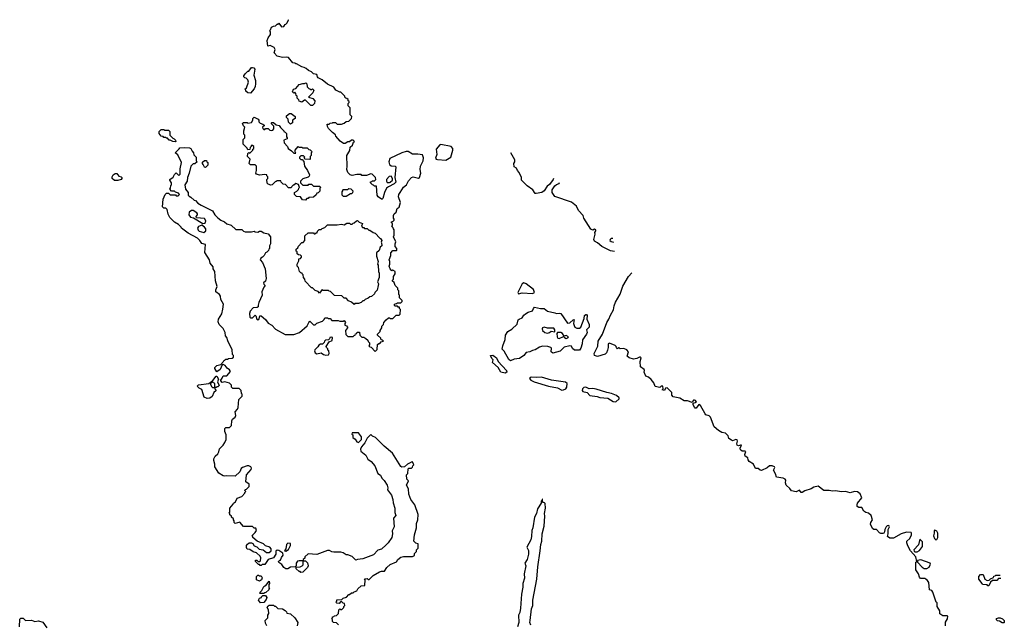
# Model space of a CAD drawing. Extents: x 1861455 to 2058065, y 200073 to 437907.
# Tile 574 of 574: x 2006833 to 2017970, y 418863 to 425701. Entities that reach past the tile are written whole.
import ezdxf

# ---------------------------------------------------------------- set-up
doc = ezdxf.new("R2010")
doc.units = 0

msp = doc.modelspace()

# ---------------------------------------------------------------- linework, layer by layer
at = {"layer": '0CON05XD'}
for points in [[(2008638, 424242), (2008645, 424250), (2008695, 424257), (2008755, 424252), (2008770, 424245), (2008783, 424213), (2008798, 424195), (2008803, 424173), (2008830, 424145), (2008830, 424105), (2008840, 424095), (2008815, 424070), (2008795, 424070), (2008770, 424045), (2008752, 423965), (2008733, 423917), (2008727, 423873), (2008700, 423835), (2008710, 423785), (2008740, 423745), (2008740, 423715), (2008750, 423705), (2008770, 423695), (2008805, 423660), (2008820, 423655), (2008850, 423625), (2008885, 423602), (2009015, 423538), (2009042, 423495), (2009075, 423462), (2009110, 423435), (2009150, 423415), (2009175, 423392), (2009227, 423377), (2009278, 423328), (2009345, 423328), (2009365, 423310), (2009385, 423302), (2009455, 423300), (2009485, 423308), (2009495, 423300), (2009525, 423298), (2009545, 423308), (2009565, 423308), (2009595, 423292), (2009645, 423280), (2009670, 423245), (2009670, 423165), (2009660, 423145), (2009660, 423115), (2009650, 423105), (2009648, 423092), (2009628, 423072), (2009612, 423065), (2009600, 423035), (2009580, 423015), (2009560, 423005), (2009552, 422985), (2009578, 422955), (2009608, 422885), (2009620, 422775), (2009612, 422745), (2009592, 422725), (2009595, 422710), (2009610, 422695), (2009594, 422676), (2009572, 422625), (2009576, 422584), (2009538, 422502), (2009532, 422472), (2009530, 422455), (2009520, 422445), (2009475, 422444), (2009439, 422405), (2009431, 422379), (2009436, 422335), (2009445, 422328), (2009465, 422329), (2009495, 422360), (2009503, 422353), (2009515, 422315), (2009525, 422308), (2009541, 422319), (2009550, 422350), (2009565, 422352), (2009615, 422310), (2009645, 422268), (2009686, 422246), (2009725, 422200), (2009835, 422140), (2009935, 422140), (2010000, 422165), (2010085, 422240), (2010102, 422278), (2010115, 422290), (2010155, 422250), (2010175, 422250), (2010195, 422270), (2010258, 422292), (2010278, 422312), (2010285, 422330), (2010315, 422330), (2010325, 422320), (2010345, 422320), (2010365, 422300), (2010435, 422300), (2010455, 422290), (2010495, 422290), (2010505, 422300), (2010520, 422275), (2010510, 422265), (2010510, 422245), (2010528, 422238), (2010540, 422225), (2010540, 422215), (2010520, 422185), (2010522, 422142), (2010545, 422120), (2010605, 422120), (2010615, 422130), (2010628, 422132), (2010632, 422148), (2010648, 422152), (2010652, 422168), (2010678, 422168), (2010682, 422132), (2010702, 422112), (2010725, 422110), (2010747, 422097), (2010770, 422075), (2010773, 422063), (2010790, 422045), (2010790, 422025), (2010782, 422012), (2010795, 422000), (2010808, 421998), (2010855, 421950), (2010877, 421973), (2010882, 422028), (2010895, 422040), (2010905, 422040), (2010922, 422058), (2010950, 422065), (2010938, 422078), (2010922, 422082), (2010918, 422098), (2010882, 422132), (2010880, 422145), (2010910, 422175), (2010910, 422185), (2010930, 422215), (2010930, 422235), (2010950, 422255), (2010952, 422278), (2010980, 422305), (2011005, 422330), (2011015, 422330), (2011025, 422320), (2011055, 422320), (2011092, 422358), (2011125, 422360), (2011138, 422372), (2011140, 422425), (2011130, 422435), (2011128, 422448), (2011115, 422450), (2011105, 422460), (2011075, 422460), (2011070, 422475), (2011082, 422488), (2011095, 422490), (2011105, 422500), (2011145, 422500), (2011160, 422515), (2011160, 422525), (2011130, 422555), (2011130, 422585), (2011120, 422595), (2011120, 422635), (2011110, 422645), (2011110, 422665), (2011080, 422695), (2011068, 422728), (2011050, 422745), (2011050, 422755), (2011060, 422765), (2011060, 422795), (2011080, 422825), (2011080, 422855), (2011055, 422868), (2011042, 422862), (2011023, 422883), (2011012, 422915), (2011020, 422935), (2011020, 422965), (2011012, 422985), (2011030, 423035), (2011030, 423065), (2011055, 423090), (2011095, 423090), (2011100, 423095), (2011100, 423115), (2011080, 423135), (2011080, 423165), (2011087, 423187), (2011062, 423245), (2011070, 423265), (2011070, 423325), (2011060, 423335), (2011058, 423348), (2011040, 423365), (2011050, 423375), (2011050, 423395), (2011040, 423405), (2011040, 423415), (2011058, 423422), (2011070, 423435), (2011070, 423445), (2011060, 423455), (2011060, 423485), (2011070, 423505), (2011090, 423525), (2011102, 423565), (2011125, 423580), (2011142, 423635), (2011119, 423699), (2011123, 423725), (2011135, 423748), (2011174, 423806), (2011207, 423835), (2011232, 423878), (2011265, 423917), (2011285, 423924), (2011343, 423907), (2011357, 423915), (2011369, 423965), (2011362, 424005), (2011366, 424045), (2011398, 424105), (2011400, 424140), (2011391, 424171), (2011335, 424179), (2011275, 424179), (2011229, 424209), (2011205, 424212), (2011155, 424196), (2011020, 424130), (2011010, 424095), (2011017, 424065), (2011035, 424049), (2011080, 424045), (2011086, 424036), (2011076, 423915), (2011088, 423865), (2011070, 423845), (2011005, 423812), (2010982, 423795), (2010959, 423745), (2010942, 423678), (2010935, 423670), (2010925, 423670), (2010887, 423697), (2010878, 423715), (2010868, 423818), (2010845, 423820), (2010835, 423830), (2010822, 423832), (2010800, 423855), (2010802, 423868), (2010815, 423870), (2010825, 423880), (2010845, 423880), (2010860, 423895), (2010858, 423918), (2010820, 423955), (2010805, 423958), (2010755, 423940), (2010705, 423940), (2010695, 423950), (2010645, 423950), (2010595, 423938), (2010570, 423945), (2010543, 423973), (2010532, 424005), (2010538, 424045), (2010534, 424166), (2010567, 424223), (2010572, 424258), (2010598, 424282), (2010610, 424315), (2010620, 424325), (2010605, 424340), (2010585, 424340), (2010565, 424320), (2010545, 424320), (2010515, 424300), (2010495, 424300), (2010457, 424327), (2010410, 424385), (2010405, 424400), (2010370, 424425), (2010325, 424470), (2010313, 424493), (2010312, 424518), (2010335, 424520), (2010345, 424530), (2010370, 424535), (2010375, 424540), (2010405, 424540), (2010425, 424520), (2010475, 424520), (2010505, 424530), (2010525, 424550), (2010558, 424552), (2010588, 424582), (2010590, 424605), (2010570, 424625), (2010570, 424705), (2010550, 424725), (2010550, 424755), (2010560, 424765), (2010560, 424775), (2010550, 424785), (2010548, 424798), (2010535, 424810), (2010522, 424812), (2010510, 424825), (2010510, 424835), (2010465, 424880), (2010455, 424880), (2010410, 424905), (2010386, 424936), (2010315, 424972), (2010255, 425020), (2010210, 425045), (2010200, 425055), (2010195, 425080), (2010155, 425090), (2010135, 425110), (2010100, 425125), (2010075, 425150), (2010052, 425162), (2010025, 425168), (2009965, 425200), (2009955, 425200), (2009945, 425210), (2009923, 425213), (2009872, 425272), (2009855, 425278), (2009805, 425272), (2009745, 425290), (2009710, 425325), (2009722, 425365), (2009712, 425385), (2009665, 425410), (2009640, 425400), (2009632, 425465), (2009643, 425497), (2009670, 425535), (2009670, 425565), (2009660, 425575), (2009670, 425585), (2009680, 425615), (2009703, 425627), (2009725, 425630), (2009745, 425650), (2009755, 425650), (2009765, 425660), (2009795, 425620), (2009820, 425625), (2009830, 425635), (2009832, 425648), (2009845, 425650), (2009860, 425665), (2009875, 425700), (2009877, 425701)], [(2009445, 424870), (2009412, 424872), (2009392, 424892), (2009390, 424905), (2009380, 424915), (2009398, 424932), (2009422, 424995), (2009415, 425020), (2009395, 425040), (2009380, 425045), (2009370, 425055), (2009370, 425065), (2009385, 425090), (2009415, 425120), (2009425, 425120), (2009455, 425160), (2009465, 425160), (2009480, 425155), (2009492, 425142), (2009480, 425075), (2009502, 425015), (2009502, 424975), (2009498, 424945), (2009485, 424920), (2009445, 424870)], [(2010145, 424730), (2010125, 424730), (2010065, 424790), (2010055, 424790), (2010025, 424770), (2009995, 424780), (2009990, 424795), (2009973, 424813), (2009970, 424835), (2009960, 424845), (2009958, 424868), (2009945, 424880), (2009935, 424870), (2009920, 424885), (2009930, 424915), (2009958, 424922), (2009993, 424967), (2010035, 424980), (2010055, 424980), (2010068, 424988), (2010080, 424975), (2010083, 424943), (2010102, 424922), (2010115, 424920), (2010125, 424910), (2010135, 424910), (2010145, 424920), (2010160, 424905), (2010150, 424875), (2010100, 424825), (2010148, 424808), (2010173, 424785), (2010168, 424752), (2010145, 424730)], [(2010065, 423660), (2010032, 423662), (2010008, 423698), (2009965, 423700), (2009940, 423725), (2009940, 423745), (2009968, 423762), (2009988, 423782), (2009990, 423795), (2010000, 423805), (2009988, 423838), (2009955, 423850), (2009935, 423830), (2009925, 423830), (2009910, 423815), (2009905, 423800), (2009875, 423800), (2009838, 423838), (2009812, 423842), (2009792, 423862), (2009788, 423878), (2009745, 423880), (2009735, 423870), (2009722, 423868), (2009688, 423832), (2009675, 423830), (2009642, 423842), (2009633, 423853), (2009630, 423895), (2009640, 423905), (2009640, 423925), (2009630, 423935), (2009628, 423948), (2009605, 423952), (2009545, 423942), (2009510, 423955), (2009503, 423965), (2009510, 423995), (2009510, 424045), (2009495, 424060), (2009445, 424060), (2009430, 424075), (2009440, 424125), (2009410, 424155), (2009412, 424188), (2009425, 424200), (2009438, 424192), (2009470, 424225), (2009470, 424235), (2009480, 424245), (2009480, 424265), (2009465, 424280), (2009452, 424278), (2009450, 424265), (2009440, 424255), (2009438, 424232), (2009415, 424230), (2009408, 424248), (2009360, 424295), (2009360, 424345), (2009380, 424365), (2009380, 424395), (2009370, 424405), (2009370, 424445), (2009380, 424485), (2009365, 424500), (2009353, 424527), (2009365, 424540), (2009405, 424540), (2009415, 424530), (2009455, 424540), (2009470, 424565), (2009470, 424585), (2009485, 424598), (2009530, 424575), (2009540, 424565), (2009540, 424545), (2009555, 424530), (2009585, 424520), (2009598, 424508), (2009598, 424502), (2009580, 424485), (2009582, 424472), (2009595, 424460), (2009605, 424460), (2009615, 424470), (2009645, 424470), (2009663, 424453), (2009685, 424448), (2009698, 424452), (2009708, 424465), (2009708, 424498), (2009682, 424522), (2009680, 424535), (2009685, 424540), (2009705, 424540), (2009733, 424513), (2009770, 424505), (2009782, 424482), (2009820, 424445), (2009820, 424435), (2009835, 424430), (2009850, 424415), (2009850, 424375), (2009860, 424365), (2009860, 424355), (2009822, 424338), (2009825, 424310), (2009862, 424265), (2009870, 424245), (2009908, 424218), (2009935, 424190), (2009958, 424192), (2009950, 424205), (2009950, 424225), (2009982, 424268), (2009995, 424260), (2010025, 424260), (2010035, 424250), (2010085, 424250), (2010102, 424232), (2010118, 424228), (2010140, 424205), (2010130, 424195), (2010130, 424165), (2010120, 424155), (2010120, 424125), (2010115, 424120), (2010062, 424122), (2010050, 424135), (2010060, 424145), (2010045, 424160), (2010015, 424160), (2010000, 424145), (2010000, 424135), (2010015, 424120), (2010028, 424118), (2010048, 424098), (2010053, 424043), (2010090, 423995), (2010110, 423945), (2010108, 423932), (2010095, 423920), (2010035, 423900), (2010010, 423875), (2010010, 423855), (2010035, 423830), (2010095, 423830), (2010105, 423840), (2010135, 423840), (2010155, 423820), (2010225, 423820), (2010240, 423805), (2010230, 423795), (2010228, 423762), (2010208, 423742), (2010195, 423740), (2010188, 423722), (2010158, 423692), (2010105, 423690), (2010095, 423680), (2010082, 423678), (2010065, 423660)], [(2009895, 424520), (2009873, 424543), (2009870, 424575), (2009850, 424595), (2009850, 424615), (2009885, 424640), (2009905, 424640), (2009950, 424605), (2009948, 424582), (2009920, 424565), (2009920, 424535), (2009895, 424520)], [(2008595, 424320), (2008565, 424322), (2008535, 424340), (2008525, 424340), (2008505, 424360), (2008495, 424360), (2008485, 424370), (2008465, 424370), (2008455, 424380), (2008432, 424382), (2008410, 424415), (2008412, 424438), (2008435, 424460), (2008465, 424460), (2008475, 424450), (2008515, 424450), (2008530, 424435), (2008530, 424395), (2008565, 424360), (2008580, 424355), (2008595, 424340), (2008600, 424325), (2008595, 424320)], [(2010438, 418858), (2010415, 418880), (2010382, 418882), (2010370, 418895), (2010370, 418915), (2010362, 418928), (2010370, 418935), (2010372, 418948), (2010385, 418950), (2010395, 418960), (2010418, 418962), (2010440, 418985), (2010442, 419028), (2010455, 419040), (2010465, 419030), (2010478, 419032), (2010498, 419052), (2010500, 419065), (2010510, 419075), (2010508, 419098), (2010492, 419102), (2010475, 419120), (2010462, 419118), (2010445, 419100), (2010422, 419102), (2010410, 419115), (2010420, 419125), (2010420, 419140), (2010478, 419142), (2010492, 419158), (2010528, 419172), (2010555, 419200), (2010565, 419200), (2010585, 419220), (2010605, 419220), (2010615, 419230), (2010645, 419240), (2010658, 419265), (2010695, 419300), (2010738, 419302), (2010740, 419365), (2010732, 419378), (2010765, 419380), (2010775, 419370), (2010785, 419370), (2010832, 419415), (2010902, 419458), (2010925, 419466), (2010960, 419465), (2010985, 419507), (2011025, 419539), (2011095, 419568), (2011112, 419595), (2011145, 419623), (2011175, 419632), (2011275, 419632), (2011298, 419642), (2011300, 419665), (2011320, 419685), (2011320, 419705), (2011340, 419725), (2011340, 419775), (2011315, 419780), (2011292, 419805), (2011298, 419875), (2011322, 419955), (2011323, 420005), (2011337, 420045), (2011340, 420105), (2011303, 420215), (2011256, 420275), (2011236, 420335), (2011230, 420395), (2011210, 420435), (2011230, 420485), (2011213, 420503), (2011210, 420555), (2011222, 420568), (2011228, 420622), (2011235, 420630), (2011265, 420630), (2011278, 420642), (2011280, 420655), (2011290, 420665), (2011280, 420695), (2011275, 420700), (2011262, 420698), (2011258, 420692), (2011220, 420675), (2011186, 420644), (2011155, 420642), (2011145, 420648), (2011049, 420799), (2010955, 420878), (2010857, 420977), (2010825, 420990), (2010805, 421010), (2010765, 420968), (2010736, 420915), (2010699, 420871), (2010687, 420845), (2010691, 420821), (2010748, 420778), (2010771, 420731), (2010807, 420705), (2010850, 420655), (2010885, 420570), (2010915, 420550), (2010928, 420515), (2010955, 420488), (2010990, 420435), (2010997, 420405), (2010993, 420383), (2011037, 420325), (2011052, 420275), (2011057, 420237), (2011077, 420175), (2011077, 420127), (2011087, 420095), (2011062, 420065), (2011068, 419965), (2011048, 419922), (2011050, 419885), (2011042, 419845), (2011002, 419785), (2010977, 419763), (2010926, 419714), (2010885, 419700), (2010835, 419648), (2010716, 419604), (2010655, 419598), (2010635, 419590), (2010595, 419632), (2010545, 419648), (2010525, 419648), (2010493, 419673), (2010465, 419681), (2010385, 419680), (2010365, 419682), (2010337, 419697), (2010315, 419698), (2010196, 419654), (2010095, 419660), (2010060, 419625), (2010058, 419612), (2010040, 419595), (2010040, 419580), (2009995, 419582), (2009974, 419576), (2009960, 419555), (2009960, 419525), (2009948, 419512), (2009895, 419510), (2009865, 419492), (2009845, 419492), (2009820, 419505), (2009798, 419538), (2009763, 419563), (2009760, 419575), (2009775, 419590), (2009785, 419590), (2009793, 419617), (2009812, 419645), (2009808, 419668), (2009765, 419697), (2009745, 419701), (2009729, 419691), (2009729, 419655), (2009705, 419616), (2009642, 419595), (2009605, 419540), (2009575, 419540), (2009565, 419530), (2009555, 419530), (2009545, 419540), (2009535, 419540), (2009500, 419575), (2009502, 419588), (2009515, 419590), (2009532, 419572), (2009548, 419572), (2009557, 419583), (2009561, 419615), (2009553, 419635), (2009511, 419671), (2009475, 419683), (2009435, 419708), (2009405, 419713), (2009398, 419732), (2009397, 419755), (2009409, 419771), (2009427, 419783), (2009455, 419784), (2009469, 419779), (2009485, 419750), (2009515, 419739), (2009543, 419713), (2009586, 419706), (2009625, 419676), (2009655, 419674), (2009676, 419695), (2009676, 419716), (2009664, 419734), (2009615, 419749), (2009592, 419772), (2009520, 419805), (2009470, 419845), (2009470, 419855), (2009460, 419865), (2009495, 419900), (2009510, 419925), (2009505, 419950), (2009485, 419950), (2009465, 419970), (2009365, 419970), (2009325, 420020), (2009272, 420002), (2009260, 420015), (2009260, 420035), (2009250, 420045), (2009250, 420055), (2009230, 420075), (2009230, 420085), (2009212, 420102), (2009210, 420115), (2009200, 420125), (2009210, 420135), (2009210, 420175), (2009247, 420223), (2009250, 420235), (2009275, 420250), (2009292, 420288), (2009345, 420310), (2009380, 420345), (2009380, 420355), (2009390, 420365), (2009380, 420375), (2009382, 420388), (2009398, 420392), (2009427, 420423), (2009428, 420448), (2009390, 420475), (2009398, 420555), (2009452, 420615), (2009455, 420630), (2009448, 420645), (2009424, 420656), (2009405, 420657), (2009353, 420637), (2009338, 420625), (2009324, 420586), (2009272, 420538), (2009175, 420542), (2009155, 420538), (2009135, 420542), (2009084, 420574), (2009042, 420645), (2009042, 420675), (2009028, 420715), (2009028, 420735), (2009044, 420766), (2009075, 420790), (2009087, 420813), (2009093, 420847), (2009135, 420890), (2009155, 420920), (2009167, 420953), (2009168, 421005), (2009152, 421045), (2009153, 421077), (2009165, 421088), (2009205, 421089), (2009228, 421112), (2009232, 421165), (2009240, 421185), (2009270, 421205), (2009277, 421223), (2009270, 421265), (2009298, 421295), (2009306, 421314), (2009313, 421407), (2009350, 421445), (2009350, 421465), (2009343, 421473), (2009337, 421507), (2009315, 421530), (2009245, 421530), (2009230, 421545), (2009228, 421568), (2009205, 421590), (2009155, 421607), (2009125, 421598), (2009108, 421615), (2009107, 421625), (2009123, 421647), (2009133, 421675), (2009178, 421672), (2009216, 421724), (2009205, 421743), (2009180, 421760), (2009159, 421789), (2009135, 421800), (2009122, 421798), (2009102, 421745), (2009065, 421720), (2009040, 421755), (2009042, 421768), (2009065, 421790), (2009108, 421802), (2009140, 421835), (2009145, 421850), (2009155, 421850), (2009165, 421860), (2009185, 421860), (2009195, 421870), (2009237, 421873), (2009250, 421885), (2009250, 421905), (2009240, 421915), (2009237, 421967), (2009188, 422068), (2009178, 422105), (2009162, 422125), (2009158, 422165), (2009135, 422210), (2009090, 422255), (2009080, 422285), (2009082, 422315), (2009120, 422375), (2009131, 422429), (2009138, 422485), (2009108, 422535), (2009103, 422575), (2009093, 422593), (2009053, 422625), (2009053, 422645), (2009067, 422685), (2009048, 422748), (2009040, 422855), (2009023, 422883), (2009020, 422905), (2008988, 422948), (2008980, 422985), (2008928, 423068), (2008935, 423160), (2008895, 423170), (2008872, 423205), (2008845, 423232), (2008740, 423285), (2008663, 423343), (2008660, 423355), (2008630, 423385), (2008585, 423412), (2008532, 423465), (2008513, 423503), (2008500, 423555), (2008485, 423568), (2008465, 423570), (2008450, 423585), (2008458, 423672), (2008480, 423725), (2008492, 423738), (2008515, 423740), (2008535, 423720), (2008595, 423720), (2008605, 423710), (2008625, 423710), (2008640, 423725), (2008628, 423738), (2008595, 423750), (2008585, 423760), (2008552, 423762), (2008530, 423785), (2008540, 423795), (2008543, 423827), (2008550, 423835), (2008550, 423855), (2008530, 423885), (2008530, 423895), (2008569, 423921), (2008585, 423950), (2008605, 423970), (2008635, 423940), (2008650, 423955), (2008648, 424015), (2008664, 424085), (2008623, 424173), (2008590, 424195), (2008638, 424242)], [(2011655, 424114), (2011708, 424145), (2011734, 424226), (2011734, 424245), (2011715, 424266), (2011595, 424290), (2011584, 424286), (2011544, 424236), (2011551, 424175), (2011536, 424135), (2011543, 424125), (2011560, 424120), (2011655, 424114)], [(2008935, 424030), (2008922, 424032), (2008910, 424065), (2008900, 424075), (2008902, 424088), (2008925, 424110), (2008948, 424108), (2008950, 424095), (2008960, 424085), (2008960, 424055), (2008935, 424030)], [(2012871, 423904), (2012867, 423893), (2012825, 423839), (2012800, 423820), (2012764, 423765), (2012738, 423745), (2012675, 423734), (2012663, 423735), (2012638, 423778), (2012575, 423821), (2012511, 423885), (2012508, 423918), (2012483, 423973), (2012464, 423995), (2012452, 424022), (2012426, 424036), (2012423, 424075), (2012432, 424095), (2012432, 424115), (2012390, 424195)], [(2007905, 423881), (2007881, 423905), (2007881, 423925), (2007890, 423945), (2007915, 423962), (2007932, 423962), (2007955, 423932), (2007980, 423925), (2007988, 423915), (2007990, 423905), (2007982, 423895), (2007945, 423884), (2007905, 423881)], [(2011015, 423858), (2011025, 423862), (2011050, 423885), (2011050, 423905), (2011035, 423930), (2011013, 423927), (2010982, 423895), (2010982, 423875), (2010991, 423861), (2011015, 423858)], [(2010495, 423700), (2010480, 423715), (2010480, 423755), (2010490, 423765), (2010490, 423775), (2010495, 423780), (2010545, 423780), (2010555, 423790), (2010578, 423788), (2010600, 423765), (2010598, 423742), (2010588, 423732), (2010575, 423730), (2010525, 423702), (2010495, 423700)], [(2013561, 423080), (2013515, 423087), (2013416, 423136), (2013367, 423177), (2013334, 423195), (2013328, 423215), (2013341, 423275), (2013337, 423295), (2013351, 423315), (2013351, 423325), (2013335, 423331), (2013315, 423320), (2013295, 423331), (2013214, 423455), (2013205, 423488), (2013154, 423544), (2013132, 423592), (2013075, 423636), (2012885, 423701), (2012856, 423745), (2012855, 423776), (2012885, 423821), (2012905, 423839), (2012935, 423848), (2012939, 423860)], [(2008905, 423397), (2008925, 423399), (2008935, 423408), (2008940, 423425), (2008925, 423453), (2008832, 423462), (2008830, 423475), (2008843, 423495), (2008843, 423505), (2008838, 423515), (2008795, 423542), (2008775, 423542), (2008750, 423525), (2008748, 423495), (2008765, 423468), (2008801, 423461), (2008905, 423397)], [(2010615, 422480), (2010588, 422508), (2010552, 422522), (2010525, 422550), (2010502, 422552), (2010478, 422578), (2010395, 422580), (2010348, 422628), (2010335, 422630), (2010325, 422640), (2010265, 422640), (2010255, 422650), (2010225, 422610), (2010208, 422628), (2010175, 422640), (2010145, 422670), (2010135, 422670), (2010063, 422743), (2010057, 422767), (2010042, 422785), (2010040, 422815), (2010030, 422825), (2010030, 422835), (2010015, 422840), (2010000, 422855), (2009987, 422897), (2009970, 422915), (2009970, 422935), (2009990, 422975), (2009990, 422995), (2010008, 423002), (2010020, 423015), (2010020, 423025), (2010008, 423038), (2009985, 423040), (2009972, 423052), (2009970, 423075), (2009960, 423085), (2009960, 423105), (2009978, 423122), (2009985, 423140), (2010025, 423180), (2010038, 423182), (2010058, 423202), (2010060, 423255), (2010095, 423290), (2010155, 423290), (2010165, 423280), (2010175, 423280), (2010185, 423290), (2010198, 423292), (2010202, 423308), (2010222, 423328), (2010245, 423330), (2010255, 423340), (2010285, 423350), (2010315, 423380), (2010425, 423380), (2010475, 423390), (2010505, 423380), (2010535, 423400), (2010565, 423400), (2010575, 423390), (2010595, 423390), (2010605, 423400), (2010618, 423402), (2010642, 423428), (2010655, 423430), (2010672, 423412), (2010710, 423395), (2010700, 423365), (2010712, 423352), (2010725, 423350), (2010735, 423340), (2010765, 423340), (2010782, 423322), (2010795, 423320), (2010833, 423293), (2010855, 423288), (2010905, 423230), (2010916, 423226), (2010928, 423205), (2010920, 423185), (2010927, 423177), (2010930, 423145), (2010912, 423128), (2010898, 423092), (2010870, 423065), (2010870, 423025), (2010888, 422965), (2010882, 422935), (2010888, 422925), (2010890, 422855), (2010898, 422835), (2010898, 422785), (2010880, 422735), (2010890, 422715), (2010888, 422695), (2010877, 422643), (2010850, 422615), (2010845, 422600), (2010812, 422572), (2010792, 422568), (2010775, 422550), (2010742, 422538), (2010725, 422520), (2010715, 422520), (2010697, 422503), (2010665, 422490), (2010625, 422490), (2010615, 422480)], [(2008915, 423294), (2008940, 423315), (2008937, 423335), (2008923, 423355), (2008895, 423378), (2008856, 423364), (2008846, 423345), (2008852, 423322), (2008865, 423311), (2008915, 423294)], [(2013544, 423225), (2013525, 423226), (2013511, 423215), (2013509, 423205), (2013523, 423193), (2013548, 423184)], [(2017303, 418845), (2017304, 418886), (2017326, 418925), (2017330, 418955), (2017325, 418960), (2017275, 418960), (2017242, 418982), (2017240, 419015), (2017210, 419065), (2017210, 419105), (2017200, 419115), (2017162, 419225), (2017150, 419245), (2017123, 419253), (2017118, 419335), (2017095, 419370), (2017085, 419370), (2017075, 419380), (2017023, 419383), (2017010, 419395), (2017000, 419435), (2016968, 419478), (2016968, 419545), (2016970, 419565), (2016980, 419575), (2016970, 419625), (2016910, 419695), (2016880, 419750), (2016867, 419785), (2016868, 419802), (2016902, 419835), (2016922, 419875), (2016922, 419895), (2016915, 419902), (2016864, 419906), (2016805, 419888), (2016715, 419838), (2016675, 419838), (2016650, 419855), (2016658, 419885), (2016656, 419935), (2016672, 419965), (2016665, 419980), (2016645, 419978), (2016632, 419965), (2016617, 419935), (2016615, 419910), (2016606, 419894), (2016595, 419890), (2016575, 419889), (2016558, 419898), (2016525, 419937), (2016495, 419937), (2016478, 419945), (2016458, 419995), (2016460, 420015), (2016480, 420045), (2016463, 420095), (2016435, 420122), (2016405, 420129), (2016382, 420142), (2016360, 420185), (2016325, 420183), (2016307, 420197), (2016304, 420215), (2016311, 420235), (2016360, 420295), (2016338, 420338), (2016310, 420360), (2016275, 420366), (2016225, 420350), (2016175, 420364), (2016125, 420363), (2016065, 420374), (2016025, 420369), (2015988, 420378), (2015927, 420377), (2015865, 420424), (2015815, 420415), (2015785, 420397), (2015715, 420373), (2015685, 420354), (2015672, 420355), (2015655, 420380), (2015615, 420361), (2015562, 420372), (2015545, 420401), (2015504, 420435), (2015494, 420465), (2015498, 420495), (2015491, 420505), (2015468, 420515), (2015395, 420526), (2015383, 420565), (2015360, 420605), (2015374, 420635), (2015370, 420645), (2015345, 420657), (2015315, 420657), (2015288, 420632), (2015224, 420604), (2015208, 420608), (2015185, 420626), (2015155, 420627), (2015133, 420673), (2015086, 420706), (2015074, 420724), (2015070, 420745), (2015039, 420765), (2015036, 420785), (2015045, 420818), (2015035, 420823), (2015005, 420823), (2014986, 420836), (2014983, 420855), (2014998, 420888), (2014985, 420890), (2014965, 420880), (2014948, 420888), (2014944, 420904), (2014954, 420935), (2014949, 420949), (2014935, 420955), (2014895, 420940), (2014885, 420944), (2014853, 420963), (2014846, 420995), (2014815, 421024), (2014775, 421033), (2014739, 421055), (2014688, 421095), (2014647, 421207), (2014632, 421222), (2014595, 421234), (2014585, 421244), (2014535, 421336), (2014515, 421350), (2014485, 421308), (2014475, 421308), (2014465, 421318), (2014450, 421345), (2014450, 421365), (2014490, 421375), (2014478, 421395), (2014465, 421400), (2014455, 421397), (2014438, 421372), (2014385, 421390), (2014350, 421390), (2014300, 421420), (2014224, 421435), (2014208, 421455), (2014209, 421485), (2014155, 421538), (2014138, 421535), (2014125, 421508), (2014100, 421515), (2014112, 421528), (2014107, 421557), (2014090, 421555), (2014075, 421542), (2014022, 421552), (2014006, 421595), (2013975, 421633), (2013945, 421658), (2013915, 421670), (2013898, 421715), (2013902, 421735), (2013897, 421745), (2013854, 421774), (2013851, 421835), (2013864, 421875), (2013855, 421884), (2013845, 421883), (2013815, 421868), (2013775, 421862), (2013727, 421877), (2013706, 421896), (2013718, 421945), (2013702, 421968), (2013665, 421982), (2013625, 421980), (2013615, 421990), (2013605, 421990), (2013595, 421980), (2013582, 421992), (2013580, 422005), (2013570, 422015), (2013505, 422041), (2013490, 422035), (2013490, 421995), (2013482, 421965), (2013472, 421935), (2013455, 421918), (2013368, 421892), (2013335, 421902), (2013332, 421925), (2013371, 422009), (2013377, 422065), (2013425, 422145), (2013475, 422275), (2013498, 422315), (2013515, 422360), (2013551, 422419), (2013558, 422465), (2013573, 422505), (2013624, 422596), (2013655, 422688), (2013718, 422795), (2013756, 422840)], [(2012475, 422601), (2012515, 422611), (2012635, 422605), (2012658, 422615), (2012645, 422651), (2012562, 422715), (2012535, 422725), (2012515, 422712), (2012469, 422615), (2012475, 422601)], [(2012385, 421844), (2012365, 421857), (2012314, 421954), (2012291, 421975), (2012298, 422012), (2012326, 422084), (2012329, 422135), (2012356, 422175), (2012400, 422200), (2012461, 422259), (2012473, 422305), (2012482, 422315), (2012515, 422331), (2012535, 422361), (2012555, 422376), (2012585, 422392), (2012633, 422407), (2012644, 422436), (2012655, 422448), (2012723, 422433), (2012765, 422434), (2012805, 422404), (2012887, 422387), (2012905, 422377), (2012935, 422382), (2012955, 422377), (2013028, 422268), (2013055, 422271), (2013095, 422308), (2013105, 422310), (2013099, 422265), (2013103, 422243), (2013114, 422224), (2013135, 422213), (2013165, 422214), (2013181, 422225), (2013217, 422323), (2013221, 422355), (2013235, 422367), (2013245, 422367), (2013250, 422355), (2013249, 422315), (2013273, 422253), (2013273, 422225), (2013246, 422194), (2013250, 422165), (2013245, 422144), (2013200, 422080), (2013194, 422035), (2013180, 421985), (2013165, 421965), (2013110, 421965), (2013085, 421983), (2013075, 422007), (2013055, 422014), (2012993, 421997), (2012947, 421953), (2012865, 421930), (2012843, 421943), (2012847, 421985), (2012842, 421995), (2012806, 422004), (2012745, 422007), (2012714, 421996), (2012665, 421966), (2012635, 421961), (2012605, 421944), (2012561, 421939), (2012535, 421902), (2012485, 421868), (2012425, 421861), (2012385, 421844)], [(2012805, 422156), (2012825, 422164), (2012845, 422178), (2012888, 422172), (2012888, 422195), (2012875, 422212), (2012805, 422213), (2012765, 422222), (2012748, 422215), (2012743, 422205), (2012748, 422185), (2012772, 422162), (2012805, 422156)], [(2010295, 421908), (2010325, 421912), (2010332, 421925), (2010330, 421955), (2010320, 421965), (2010318, 421978), (2010302, 421992), (2010300, 422005), (2010332, 422058), (2010368, 422072), (2010370, 422105), (2010365, 422110), (2010342, 422108), (2010338, 422092), (2010325, 422080), (2010292, 422078), (2010280, 422065), (2010278, 422052), (2010258, 422032), (2010235, 422030), (2010215, 422020), (2010205, 422000), (2010172, 421968), (2010169, 421955), (2010175, 421934), (2010193, 421923), (2010243, 421933), (2010270, 421915), (2010295, 421908)], [(2012935, 422094), (2012985, 422120), (2012996, 422105), (2013015, 422096), (2013035, 422102), (2013040, 422115), (2013015, 422128), (2012992, 422122), (2012973, 422153), (2012955, 422162), (2012918, 422162), (2012908, 422152), (2012912, 422115), (2012920, 422100), (2012935, 422094)], [(2012325, 421703), (2012277, 421715), (2012246, 421766), (2012180, 421825), (2012190, 421855), (2012175, 421870), (2012160, 421905), (2012185, 421908), (2012225, 421878), (2012244, 421834), (2012339, 421735), (2012342, 421715), (2012325, 421703)], [(2008955, 421418), (2008921, 421431), (2008895, 421520), (2008863, 421533), (2008840, 421555), (2008855, 421570), (2008972, 421588), (2009019, 421621), (2009055, 421670), (2009065, 421668), (2009083, 421635), (2009072, 421605), (2009090, 421565), (2009075, 421550), (2009065, 421550), (2009055, 421540), (2009040, 421540), (2009040, 421585), (2009015, 421600), (2008992, 421588), (2008990, 421575), (2009005, 421550), (2009015, 421540), (2009040, 421540), (2009040, 421525), (2009050, 421515), (2009050, 421505), (2009030, 421485), (2009009, 421441), (2008985, 421420), (2008955, 421418)], [(2012965, 421513), (2012985, 421514), (2013012, 421525), (2013022, 421545), (2013025, 421585), (2013005, 421603), (2012850, 421625), (2012735, 421660), (2012684, 421654), (2012622, 421658), (2012608, 421655), (2012601, 421645), (2012616, 421625), (2012654, 421605), (2012815, 421555), (2012915, 421536), (2012965, 421513)], [(2013575, 421380), (2013613, 421415), (2013614, 421425), (2013585, 421450), (2013527, 421475), (2013475, 421484), (2013355, 421524), (2013315, 421531), (2013275, 421526), (2013235, 421545), (2013215, 421541), (2013199, 421525), (2013196, 421506), (2013203, 421495), (2013253, 421483), (2013281, 421451), (2013365, 421440), (2013395, 421428), (2013485, 421420), (2013545, 421382), (2013575, 421380)], [(2010665, 420918), (2010700, 420955), (2010700, 420985), (2010665, 421030), (2010592, 421028), (2010590, 421015), (2010600, 421005), (2010602, 420975), (2010626, 420956), (2010647, 420927), (2010665, 420918)], [(2012616, 418855), (2012605, 418885), (2012607, 418905), (2012623, 419037), (2012637, 419075), (2012638, 419135), (2012681, 419375), (2012693, 419515), (2012722, 419695), (2012726, 419765), (2012738, 419805), (2012744, 419885), (2012766, 419975), (2012774, 420085), (2012770, 420115), (2012780, 420175), (2012778, 420228), (2012768, 420238), (2012752, 420242), (2012748, 420278), (2012742, 420278), (2012740, 420265), (2012730, 420255), (2012730, 420235), (2012690, 420170), (2012680, 420115), (2012656, 420075), (2012639, 419955), (2012626, 419924), (2012623, 419857), (2012613, 419817), (2012568, 419735), (2012589, 419699), (2012589, 419655), (2012572, 419595), (2012547, 419555), (2012559, 419525), (2012541, 419435), (2012543, 419385), (2012525, 419325), (2012525, 419285), (2012508, 419205), (2012497, 419045), (2012489, 418995), (2012477, 418965), (2012478, 418882), (2012462, 418835)], [(2017195, 419820), (2017205, 419821), (2017220, 419845), (2017220, 419895), (2017206, 419915), (2017185, 419928), (2017175, 419926), (2017178, 419895), (2017168, 419865), (2017182, 419832), (2017195, 419820)], [(2009845, 419690), (2009875, 419710), (2009898, 419755), (2009898, 419778), (2009865, 419780), (2009850, 419765), (2009842, 419718), (2009830, 419695), (2009845, 419690)], [(2016962, 419682), (2016985, 419684), (2017011, 419699), (2017044, 419745), (2017046, 419795), (2017015, 419826), (2016998, 419762), (2016948, 419705), (2016951, 419691), (2016962, 419682)], [(2010015, 419450), (2010005, 419460), (2009995, 419460), (2009962, 419492), (2009960, 419505), (2009965, 419510), (2010007, 419513), (2010030, 419525), (2010040, 419535), (2010040, 419580), (2010065, 419580), (2010088, 419558), (2010098, 419525), (2010090, 419505), (2010035, 419452), (2010015, 419450)], [(2017095, 419493), (2017121, 419509), (2017136, 419545), (2017132, 419555), (2017025, 419593), (2016990, 419585), (2016990, 419565), (2017040, 419510), (2017065, 419496), (2017095, 419493)], [(2009545, 419353), (2009510, 419365), (2009510, 419405), (2009525, 419420), (2009535, 419420), (2009545, 419410), (2009565, 419410), (2009577, 419387), (2009568, 419365), (2009545, 419353)], [(2017929, 419380), (2017905, 419380), (2017885, 419360), (2017835, 419360), (2017812, 419338), (2017795, 419300), (2017785, 419300), (2017775, 419310), (2017722, 419312), (2017720, 419325), (2017683, 419375), (2017680, 419405), (2017700, 419425), (2017730, 419425), (2017750, 419375), (2017775, 419360), (2017798, 419362), (2017812, 419378), (2017848, 419392), (2017852, 419408), (2017865, 419410), (2017875, 419420), (2017923, 419420)], [(2009595, 419210), (2009555, 419210), (2009550, 419215), (2009552, 419225), (2009573, 419247), (2009595, 419290), (2009605, 419300), (2009618, 419302), (2009655, 419350), (2009660, 419325), (2009650, 419315), (2009650, 419285), (2009660, 419275), (2009650, 419265), (2009650, 419255), (2009618, 419222), (2009605, 419220), (2009595, 419210)], [(2009558, 419108), (2009533, 419137), (2009545, 419160), (2009570, 419165), (2009570, 419175), (2009582, 419188), (2009615, 419190), (2009628, 419165), (2009622, 419145), (2009595, 419110), (2009558, 419108)], [(2009628, 418845), (2009612, 418875), (2009610, 418905), (2009640, 418935), (2009640, 418965), (2009650, 418985), (2009647, 419027), (2009632, 419055), (2009642, 419068), (2009655, 419080), (2009705, 419080), (2009715, 419070), (2009725, 419070), (2009752, 419042)], [(2009752, 419042), (2009807, 419037), (2009835, 419020), (2009850, 419005), (2009855, 418990), (2009895, 418980), (2009946, 418936), (2009978, 418885), (2009970, 418845)], [(2006833, 418835), (2006835, 418920), (2006848, 418932), (2006872, 418932), (2006898, 418908), (2006965, 418912), (2007005, 418894), (2007045, 418902), (2007096, 418886), (2007140, 418825)], [(2017965, 418880), (2017945, 418880), (2017915, 418900), (2017892, 418902), (2017880, 418915), (2017882, 418928), (2017905, 418938), (2017925, 418938), (2017950, 418925), (2017968, 418905), (2017970, 418885), (2017965, 418880)]]:
    msp.add_lwpolyline(points, dxfattribs=at)

doc.saveas('drawing.dxf')
